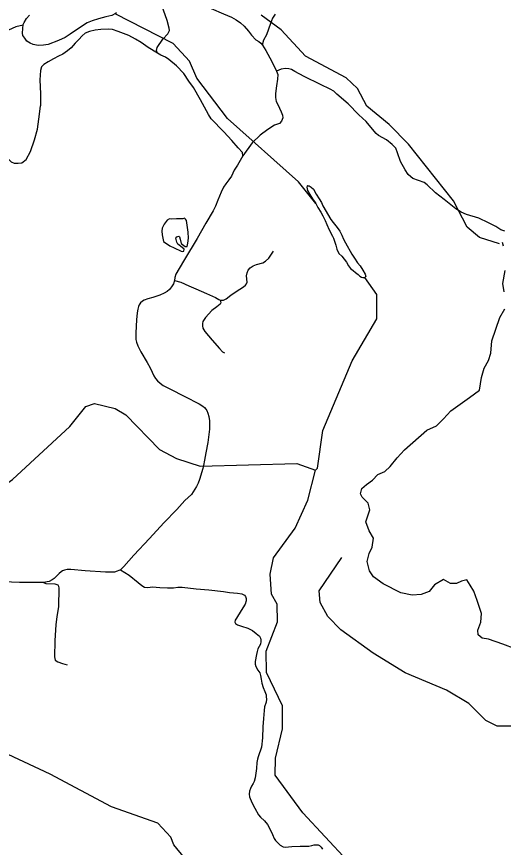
# Model space of a CAD drawing. Extents: x 2082433 to 2279600, y 546599 to 755198.
# Drawn here: x 2210844 to 2216545, y 588847 to 598585 of the extents above; entities that cross this region are included whole.
import ezdxf

# ---------------------------------------------------------------- set-up
doc = ezdxf.new("R2010")
doc.units = 0
for name, color, linetype in [('Exist Hydrographic Creek Single Shore', 7, 'Continuous'), ('Exist Hydrographic Pond Under 1500 Sq Ft', 7, 'Continuous'), ('Exist Road Non-System Type 51', 7, 'Continuous')]:
    doc.layers.add(name, color=color, linetype=linetype)

msp = doc.modelspace()

# ---------------------------------------------------------------- linework, layer by layer
at = {"layer": 'Exist Hydrographic Creek Single Shore'}
for points in [[(2214347.5, 596395.3), (2214145.1, 596647), (2213315, 597392), (2212953.1, 597861.8), (2212869, 598063.6), (2212676.1, 598270.8), (2211996.4, 598616.9)], [(2216498.1, 595920.4), (2216265.2, 595994), (2216122, 596118.2), (2215962.1, 596426.5), (2215433.1, 597089.9), (2215206.1, 597320.9), (2214946, 597536.1), (2214837.2, 597741.6), (2214703.1, 597865.7), (2214226.1, 598121.4), (2213941.1, 598428.9), (2213706.1, 598601)], [(2210920.4, 598484.7), (2210833, 598465.6), (2209446.9, 597831.1), (2209273, 597703.4), (2209240, 597654.9), (2209233, 597379.5), (2209159, 597279.4)], [(2216547.2, 595893), (2216535.1, 595938.3)], [(2216554.7, 595357.9), (2216539.6, 595457.7), (2216565.3, 595608.8)], [(2214343.2, 593267.9), (2214368, 593290.3), (2214431.2, 593735.2), (2214775, 594551.5), (2215064.2, 595044.2), (2215062.1, 595329.6), (2214922.7, 595529)], [(2216681.6, 591174.3), (2216539.6, 591228.7), (2216370.5, 591286.2), (2216295, 591301.3), (2216249.7, 591337.5), (2216246.6, 591392), (2216279.9, 591485.7), (2216288.9, 591588.4), (2216236.1, 591742.6), (2216199.8, 591851.4), (2216154.5, 591921), (2216118.3, 591981.4), (2216054.8, 591969.3), (2215994.4, 591942.1), (2215925, 591942.1), (2215843.4, 591987.5), (2215737.7, 591924), (2215674.3, 591845.4), (2215583.6, 591812.1), (2215477.9, 591803.1), (2215342, 591830.3), (2215136.6, 591936.1), (2215023.4, 592017.7), (2214975, 592087.2), (2214947.8, 592199.1), (2214972, 592292.8), (2215008.2, 592365.3), (2215023.4, 592471.1), (2214972, 592558.8), (2214935.8, 592664.6), (2214982.6, 592803.6), (2214961.4, 592882.2), (2214892, 592951.7), (2214870.8, 592991), (2214888.9, 593054.5), (2214943.3, 593099.9), (2215012.8, 593151.2), (2215073.2, 593217.8), (2215154.7, 593254), (2215218.2, 593311.5), (2215299.7, 593414.2), (2215387.3, 593507.9), (2215648.6, 593737.7), (2215763.4, 593789.1), (2215841.9, 593870.7), (2215929.5, 593964.4), (2216148.5, 594121.6), (2216266.3, 594206.2), (2216290.4, 594354.3), (2216320.6, 594463.2), (2216372, 594553.8), (2216396.1, 594638.5), (2216408.2, 594786.6), (2216503.4, 595058.7), (2216560.8, 595158.4)], [(2209688, 592210.8), (2209517, 592499.6), (2209488.9, 592874.2), (2209646, 593057.9), (2209845.9, 593086.7), (2210096.9, 592947.1), (2210272, 592887.8), (2210480, 592932.8), (2210794.9, 593159.3), (2211466.1, 593778.8), (2211656, 594014.4), (2211755, 594048.5), (2211997, 593991.1), (2212123.1, 593916.4), (2212517, 593511.5), (2212718.1, 593405.7), (2212993.1, 593314.9), (2214126.1, 593347.7), (2214343.2, 593267.9)], [(2213852.1, 592241.4), (2214106.2, 592590.4), (2214254.2, 592915.4), (2214343.2, 593267.9)], [(2214718.3, 588691.2), (2214197.2, 589252.8), (2213870.2, 589692.5), (2213876.1, 589892.4), (2213957.1, 590235.1), (2213956.1, 590507.4), (2213770.1, 590898.2), (2213768, 591147.5), (2213899.1, 591492.5), (2213897.2, 591699.2), (2213830.2, 591815.4), (2213812.1, 592048.6), (2213852.1, 592241.4)], [(2216698.3, 588969.3), (2216664.3, 589127.5), (2216678.2, 589527.4), (2216766.2, 589961.8), (2216765.1, 590168.4), (2216689.3, 590268.4), (2216473.1, 590266.2), (2216339.2, 590334.5), (2216138.3, 590532.1), (2215878.3, 590688.2), (2215394.1, 590894.8), (2215018.3, 591125.5), (2214641.2, 591395.5), (2214490.2, 591552.7), (2214397.1, 591718.6), (2214388.1, 591853.3), (2214652.2, 592244.9)], [(2213342.2, 587623.6), (2213448.2, 588064.2), (2213396.1, 588298.1), (2213253.2, 588478.2), (2213111.1, 588579.5), (2212810, 588726.6), (2212684.1, 588876.8), (2212650.1, 588966), (2212499.2, 589133.1), (2211956.2, 589321.1), (2211237, 589706.3), (2210744.1, 589936.1), (2210644, 590010.2)]]:
    msp.add_lwpolyline(points, dxfattribs=at)
at = {"layer": 'Exist Hydrographic Pond Under 1500 Sq Ft'}
for points in [[(2212013.9, 598630.1), (2212002, 598619.7), (2211958.3, 598597.5), (2211888.4, 598580.9), (2211804.8, 598558.7), (2211728.9, 598536.1), (2211671.3, 598511.5), (2211533.5, 598422.8), (2211469.9, 598380.5), (2211412.7, 598339.7), (2211332.9, 598305.5), (2211214.6, 598258.4), (2211157.2, 598250.1), (2211095.1, 598245.7), (2211037.2, 598257.2), (2211001.2, 598275.2), (2210963, 598298.9), (2210940.5, 598332.6), (2210918.1, 598364.4), (2210912.2, 598392.5), (2210915.6, 598446.3), (2210921.6, 598494.5)], [(2210921.6, 598494.5), (2210933.3, 598516.6), (2210959.3, 598562.6), (2210996.6, 598600.8)], [(2214251, 596602.1), (2214245.1, 596602.2), (2214243.4, 596586.3), (2214251.4, 596548.1), (2214279.7, 596498.5), (2214318.3, 596436.7), (2214344.7, 596401.1), (2214371, 596347.2), (2214405, 596291.4), (2214431.7, 596251.7), (2214455.9, 596193.6), (2214476, 596148), (2214504.9, 596086.1), (2214543.2, 596010.6), (2214553.3, 595988.8), (2214567.4, 595954.6), (2214581.6, 595907), (2214594.5, 595858.9), (2214618.5, 595809), (2214652.7, 595777.5), (2214707.1, 595705.6), (2214731.3, 595662.2), (2214755.5, 595634.2), (2214786, 595610.5), (2214813.9, 595584.4), (2214842.4, 595560.7), (2214864.1, 595540.8), (2214882, 595531.2), (2214900.2, 595525.2), (2214920.5, 595527.4), (2214934.1, 595537.5)], [(2214251, 596602.1), (2214257.2, 596602.4), (2214269.1, 596600.2), (2214295.3, 596586.5), (2214321.2, 596560.7), (2214351.9, 596505), (2214388, 596449.2), (2214414.7, 596407.5), (2214430.7, 596365.8), (2214524, 596206.1), (2214552, 596170.6), (2214584, 596130.9), (2214608.4, 596098.9), (2214630.6, 596071.2), (2214652.7, 596025.2), (2214673.4, 595975.5), (2214695.8, 595931.6), (2214770.4, 595802.3), (2214800.8, 595752.3), (2214837.1, 595700.5), (2214867.4, 595663.1), (2214900, 595613.2), (2214927.7, 595565.6), (2214934.1, 595537.5)]]:
    msp.add_lwpolyline(points, dxfattribs=at)
msp.add_lwpolyline([(2212716.4, 596216.3), (2212652.9, 596211.9), (2212635.4, 596214.1), (2212606.9, 596201), (2212571.8, 596150.7), (2212549.9, 596104.7), (2212545.5, 596071.9), (2212547.7, 596028.1), (2212563.1, 595949.3), (2212637.6, 595896.8), (2212690.1, 595874.9), (2212771.2, 595837.7), (2212790.9, 595831.1), (2212804.1, 595837.7), (2212806.3, 595857.4), (2212782.2, 595877.1), (2212731.8, 595918.6), (2212720.8, 595942.7), (2212709.9, 595988.7), (2212721.7, 596003.7), (2212731.8, 596008.4), (2212742, 596012.8), (2212751.1, 596003.7), (2212761.2, 595975.3), (2212769.3, 595926.7), (2212786.6, 595912.5), (2212818, 595890.2), (2212840.3, 595889.2), (2212849.4, 595928.7), (2212857.6, 595987.5), (2212854.5, 596060.4), (2212843.5, 596113.4), (2212832.2, 596194.1), (2212823.1, 596212.3), (2212810.9, 596221.4), (2212790.6, 596216.4)], close=True, dxfattribs=at)
at = {"layer": 'Exist Road Non-System Type 51'}
for points in [[(2212495.5, 598155.6), (2212481.5, 598187.8), (2212491.5, 598224), (2212555.9, 598320.5), (2212614.2, 598384.8), (2212634.3, 598421), (2212632.2, 598449.2), (2212606.1, 598537.6), (2212543.8, 598715.6), (2212521.7, 598777.9), (2212515.6, 598816.1)], [(2212515.6, 598816.1), (2212580, 598780.9), (2212670.4, 598754.8), (2212724.7, 598740.7), (2212764.9, 598732.6), (2212831.3, 598736.7), (2212879.5, 598738.7), (2212929.8, 598726.6), (2213120.8, 598680.4), (2213265.5, 598618), (2213360, 598577.8), (2213416.3, 598547.7), (2213466.6, 598511.5), (2213510.8, 598473.3), (2213559.1, 598413), (2213595.3, 598366.7), (2213647.5, 598313.5), (2213681.7, 598293.4), (2213705.8, 598273.3), (2213721.9, 598251.1)], [(2213870.7, 598612), (2213840.5, 598565.8), (2213818.4, 598505.5), (2213772.2, 598371.8), (2213736, 598309.4), (2213723.9, 598267.2), (2213721.9, 598251.1)], [(2212495.5, 598155.6), (2212385, 598223), (2212304.5, 598281.3), (2212238.2, 598321.5), (2212157.8, 598363.7), (2212035.1, 598409), (2211968.8, 598433.1), (2211916.5, 598437.1), (2211832.1, 598435.1), (2211763.7, 598428.1), (2211699.4, 598410), (2211647.1, 598389.9), (2211610.9, 598359.7), (2211572.7, 598315.5), (2211528.5, 598275.3), (2211482.3, 598219), (2211440.1, 598184.8), (2211385.8, 598144.6), (2211335.5, 598120.5), (2211277.2, 598088.3), (2211212.9, 598054.1), (2211164.6, 598024), (2211136.5, 597997.8), (2211124.4, 597953.6), (2211116.4, 597843), (2211124.4, 597679.2), (2211122.4, 597539.4)], [(2213721.9, 598251.1), (2213762.1, 598188.8), (2213810.4, 598102.4), (2213856.6, 598013.9), (2213886.8, 597945.6)], [(2213494.7, 596954.4), (2213488.7, 596992.6), (2213440.4, 597046.9), (2213366.1, 597131.3), (2213269.6, 597235.9), (2213122.8, 597387.7), (2213090.6, 597435.9), (2212998.2, 597610.8), (2212913.7, 597754.6), (2212859.4, 597826.9), (2212803.1, 597917.4), (2212714.7, 598006.9), (2212628.2, 598083.3), (2212586, 598111.4), (2212533.7, 598131.5), (2212495.5, 598155.6)], [(2213886.8, 597945.6), (2213902.9, 597907.4), (2213900.8, 597851.1), (2213888.8, 597774.7), (2213876.7, 597682.2), (2213876.7, 597638), (2213882.7, 597591.7), (2213902.9, 597553.5), (2213943.1, 597467.1), (2213959.1, 597429.9), (2213961.2, 597399.7), (2213947.1, 597359.5), (2213923, 597333.4), (2213864.7, 597313.3), (2213784.2, 597263), (2213695.8, 597194.7), (2213601.3, 597106.2), (2213494.7, 596954.4)], [(2216562.7, 596069.8), (2216516.4, 596083.9), (2216456.1, 596124.1), (2216371.7, 596168.3), (2216259.1, 596220.6), (2216114.3, 596264.8), (2216050, 596292), (2215989.7, 596330.2), (2215853, 596440.7), (2215750.5, 596521.2), (2215651.9, 596612.6), (2215615.8, 596638.8), (2215551.4, 596664.9), (2215483.1, 596689), (2215460.9, 596705.1), (2215430.8, 596735.3), (2215394.6, 596789.5), (2215340.3, 596887.1), (2215306.1, 596989.6), (2215284, 597043.9), (2215243.8, 597086.1), (2215175.5, 597142.4), (2215081, 597189.6), (2215056.8, 597213.8), (2215012.6, 597264), (2214936.2, 597354.5), (2214853.8, 597434.9), (2214725.1, 597562.6), (2214594.4, 597675.1), (2214558.3, 597709.3), (2214516, 597735.5), (2214401.4, 597789.7), (2214212.5, 597881.2), (2214103.9, 597943.5), (2214063.7, 597965.7), (2214031.5, 597973.7), (2213991.3, 597975.7), (2213943.1, 597967.7), (2213886.8, 597945.6)], [(2209495.1, 596974.5), (2209640, 596979.9), (2209995.7, 597028.2), (2210158.1, 597054.6), (2210421.6, 597094.1), (2210505, 597102.9), (2210544.5, 597094.1), (2210606, 597063.4), (2210658.7, 597001.9), (2210724.6, 596936), (2210781.6, 596883.3), (2210816.8, 596865.8), (2210860.7, 596865.8), (2210904.6, 596870.2), (2210957.3, 596911.9), (2211005.6, 597004.1), (2211053.9, 597140.2), (2211089, 597267.5), (2211111, 597443.2), (2211122.4, 597539.4)], [(2213494.7, 596954.4), (2213431.5, 596844.9), (2213393.1, 596785.7), (2213376.6, 596749.4), (2213360.2, 596715.4), (2213329.4, 596672.6), (2213295.4, 596624.3), (2213268, 596584.8), (2213240.5, 596528.8), (2213202.1, 596431.6), (2213174.7, 596362.5), (2213145, 596308.7), (2213060.5, 596162.1), (2212957.3, 595984.9), (2212810.2, 595739), (2212747.6, 595631.4), (2212709.2, 595565), (2212697.1, 595526.6), (2212693.9, 595490.3)], [(2213229.5, 595262.6), (2213265.8, 595262.6), (2213296.5, 595276.8), (2213351.4, 595319.7), (2213414, 595363.6), (2213501.8, 595416.8), (2213523.7, 595435.5), (2213538, 595454.1), (2213542.4, 595473.9), (2213536.9, 595547.4), (2213542.4, 595582.6), (2213555.6, 595611.1), (2213578.6, 595640.2), (2213615.9, 595664.3), (2213652.2, 595680.8), (2213725.7, 595698.4), (2213758.6, 595718.1), (2213796, 595755.4), (2213854.1, 595836.7)], [(2212693.9, 595490.3), (2212680.7, 595451.4), (2212656.5, 595416.3), (2212634.6, 595386.6), (2212607.1, 595363.6), (2212570.9, 595341.6), (2212522.6, 595319.7), (2212440.3, 595291.1), (2212379.9, 595275.7), (2212338.2, 595261.5), (2212317.3, 595248.3), (2212296.5, 595230.7), (2212278.9, 595206.6), (2212272.3, 595185.7), (2212264.6, 595155), (2212257, 595111.1), (2212249.3, 595029.9), (2212239.4, 594877.8), (2212240.5, 594829.5), (2212240.5, 594802.1), (2212247.1, 594770.8), (2212263.6, 594726.9), (2212299.8, 594654.4), (2212371.1, 594531.5), (2212406.3, 594468.4), (2212430.4, 594419), (2212450.2, 594374), (2212468.8, 594344.3), (2212494.1, 594315.8), (2212524.8, 594289.5), (2212561, 594262.6), (2212636.8, 594220.8), (2212813.5, 594131.9), (2212983.7, 594048), (2213026.5, 594020.5), (2213044, 594005.1), (2213061.6, 593984.3), (2213071.5, 593967.8), (2213084.6, 593937.6), (2213095.6, 593898.1), (2213101.1, 593848.7), (2213102.2, 593749.9), (2213084.6, 593594.6), (2213060.5, 593472.8), (2213042.9, 593386.6), (2213034.1, 593324), (2213026.5, 593286.7), (2212986.9, 593158.8), (2212969.4, 593114.9), (2212950.7, 593075.4), (2212931, 593045.7), (2212890.3, 592984.8), (2212814.6, 592911.3), (2212719.1, 592807), (2212569.8, 592650.6), (2212401.9, 592466.7), (2212217.4, 592270.8), (2212101.1, 592138.5), (2212061.6, 592100.1)], [(2212693.9, 595490.3), (2212767.4, 595470.6), (2212860.7, 595428.9), (2212943, 595392.7), (2213068.2, 595338.3), (2213171.4, 595294.4), (2213210.9, 595269.2), (2213229.5, 595262.6)], [(2213229.5, 595262.6), (2213232.8, 595247.2), (2213233.9, 595231.8), (2213227.3, 595214.3), (2213188.9, 595183.5), (2213131.8, 595140.7), (2213056.1, 595057.9), (2213026.5, 595012.8), (2213019.9, 594988.7), (2213019.9, 594962.3), (2213025.4, 594934.9), (2213049.5, 594895.4), (2213132.9, 594793.9), (2213218.6, 594693.4), (2213257, 594657.2), (2213280, 594644)], [(2212061.6, 592100.1), (2212022.1, 592083.6), (2211989.1, 592073.7), (2211884.8, 592072.6), (2211646.6, 592089.1), (2211477.6, 592102.8), (2211434.8, 592102.8), (2211404, 592096.2), (2211383.2, 592088.5), (2211364.5, 592076.5), (2211342.6, 592057.8), (2211315.1, 592031.5), (2211284.4, 591999.6), (2211261.3, 591982.1), (2211224, 591963.4), (2211158.2, 591951.9)], [(2212061.6, 592100.1), (2212113.2, 592069.3), (2212160.4, 592036.4), (2212266.8, 591951.3), (2212310.8, 591915.1), (2212341.5, 591897.5), (2212378.8, 591894.2), (2212437, 591899.7), (2212520.4, 591895.3), (2212610.4, 591888.8), (2212680.7, 591888.2), (2212733.4, 591897), (2212782.8, 591895.9), (2212946.3, 591877.2), (2213096.7, 591864.6), (2213266.9, 591844.8), (2213338.2, 591835), (2213429.3, 591826.2), (2213480.9, 591820.7), (2213513.8, 591805.3), (2213525.9, 591786.7), (2213532.5, 591764.7), (2213532.5, 591736.2), (2213519.3, 591697.8), (2213475.4, 591622), (2213417.2, 591533.6), (2213405.2, 591510.6), (2213400.8, 591488.6), (2213408.5, 591472.2), (2213431.5, 591454.6), (2213476.5, 591441.4), (2213550.1, 591418.4), (2213605, 591390.9), (2213647.8, 591355.8), (2213687.3, 591322.3), (2213700.5, 591298.2), (2213703.7, 591281.7), (2213702.7, 591258.7), (2213698.3, 591231.2), (2213669.7, 591174.1), (2213663.1, 591144.5), (2213654.4, 591108.8), (2213639, 591024.3), (2213637.9, 590994.7), (2213645.6, 590969.4), (2213670.8, 590925.5), (2213691.7, 590893.1), (2213699.4, 590860.2), (2213707, 590819.6), (2213716.9, 590771.3), (2213731.2, 590719.7), (2213749.9, 590673), (2213765.2, 590634.6), (2213768.5, 590613.8), (2213770.7, 590584.1), (2213766.3, 590547.9), (2213748.8, 590494.1), (2213743.3, 590450.7), (2213736.7, 590358.5), (2213729, 590260.8), (2213723.5, 590129.7), (2213710.3, 590022.1), (2213673, 589908.5), (2213664.2, 589879.9), (2213658.7, 589842.6), (2213653.3, 589772.9), (2213636.8, 589660.9), (2213624.7, 589619.2), (2213612.6, 589595.1), (2213596.2, 589565.4), (2213584.1, 589537.5), (2213573.1, 589506.7), (2213568.7, 589470.5), (2213573.1, 589440.9), (2213599.5, 589372.8), (2213632.4, 589307.5), (2213676.3, 589229.5), (2213701.6, 589202.1), (2213745.5, 589160.4), (2213783.9, 589113.7), (2213809.1, 589064.3), (2213841, 588997.4), (2213860.7, 588952.4), (2213877.2, 588929.3), (2213905.7, 588896.9), (2213932.1, 588875), (2213963.9, 588854.1), (2213990.3, 588849.7), (2214066, 588859.6), (2214164.8, 588860.7), (2214210.9, 588860.7), (2214264.7, 588862.4), (2214299.8, 588870), (2214327.3, 588876.6), (2214354.7, 588877.7), (2214374.5, 588875.5), (2214389.8, 588868.9)], [(2211158.2, 591951.9), (2210878.2, 591953), (2210494, 591968.9)], [(2211158.2, 591951.9), (2211185.6, 591940.3), (2211293.2, 591938.2), (2211325, 591925), (2211334.9, 591909.6), (2211339.3, 591884.4), (2211334.9, 591671.4), (2211314, 591550.7), (2211302, 591461.2), (2211293.2, 591266.9), (2211287.7, 591080.8), (2211295.4, 591043), (2211326.1, 591023.2), (2211382.1, 591003.4), (2211407.3, 590994.7), (2211435.9, 590988.1)], [(2214389.8, 588868.9), (2214411.8, 588850.3), (2214427.1, 588828.3)]]:
    msp.add_lwpolyline(points, dxfattribs=at)

doc.saveas('drawing.dxf')
